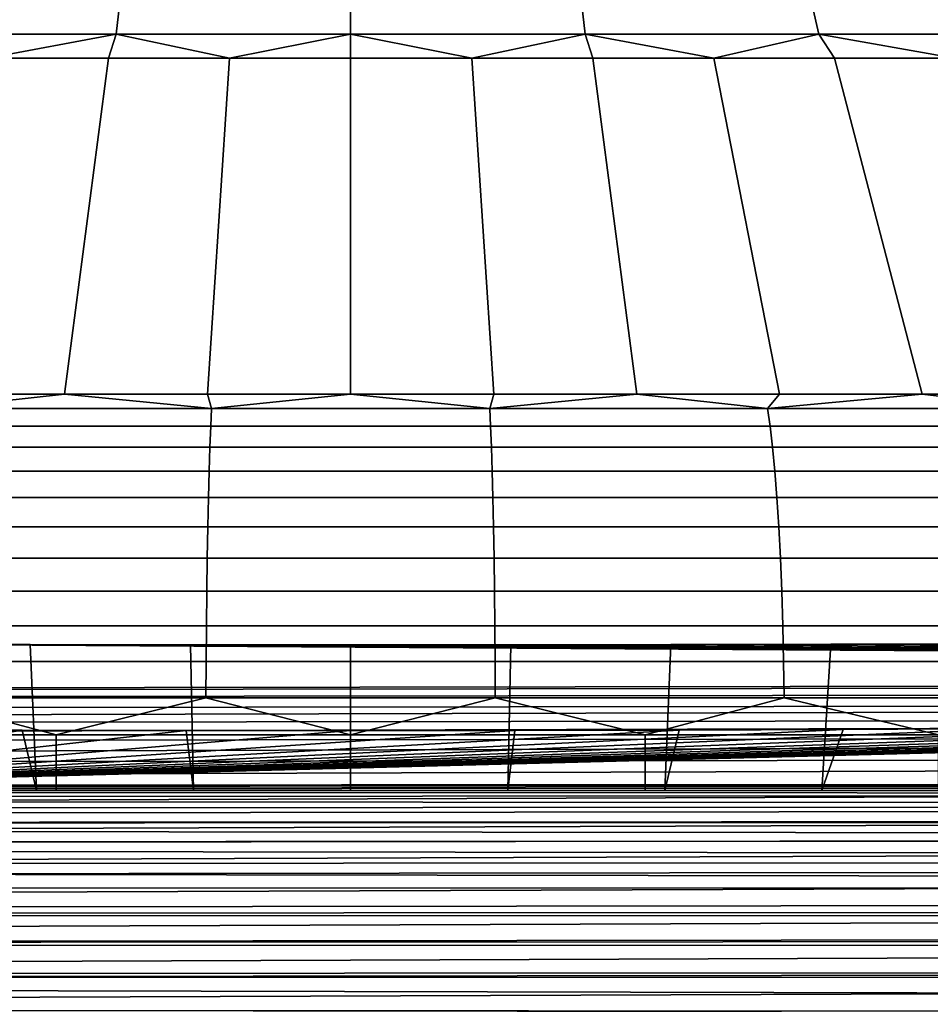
# Model space of a CAD drawing. Header units: metres. Extents: x -109 to 109, y -100 to 58.
# Tile 446 of 642: x 75.59 to 78.1, y -1.09 to 1.63. Entities that reach past the tile are written whole.
import ezdxf

# ---------------------------------------------------------------- set-up
doc = ezdxf.new("R2010")
doc.units = ezdxf.units.M
doc.layers.add('solid_21_062_100_XXX', color=7, linetype='CONTINUOUS')

msp = doc.modelspace()

# ---------------------------------------------------------------- linework, layer by layer
at = {"layer": 'solid_21_062_100_XXX'}
for points in [[(75.861618, 1.667405, 10.960588), (75.225395, 1.667405, 10.904926), (75.207405, 1.586915, 11.058877), (75.852608, 1.586915, 11.115325)], [(75.225395, 1.667405, -10.904926), (75.861618, 1.667405, -10.960588), (75.852608, 1.586915, -11.115325), (75.207405, 1.586915, -11.058877)], [(76.5, 1.667405, 10.979163), (75.861618, 1.667405, 10.960588), (75.852608, 1.586915, 11.115325), (76.5, 1.586915, 11.134162)], [(75.861618, 1.667405, -10.960588), (76.5, 1.667405, -10.979163), (76.5, 1.586915, -11.134162), (75.852608, 1.586915, -11.115325)], [(77.138382, 1.667405, 10.960588), (76.5, 1.667405, 10.979163), (76.5, 1.586915, 11.134162), (77.147392, 1.586915, 11.115325)], [(76.5, 1.667405, -10.979163), (77.138382, 1.667405, -10.960588), (77.147392, 1.586915, -11.115325), (76.5, 1.586915, -11.134162)], [(77.774605, 1.667405, 10.904926), (77.138382, 1.667405, 10.960588), (77.147392, 1.586915, 11.115325), (77.792595, 1.586915, 11.058877)], [(77.138382, 1.667405, -10.960588), (77.774605, 1.667405, -10.904926), (77.792595, 1.586915, -11.058877), (77.147392, 1.586915, -11.115325)], [(78.406509, 1.667405, 10.812365), (77.774605, 1.667405, 10.904926), (77.792595, 1.586915, 11.058877), (78.433426, 1.586915, 10.965009)], [(77.774605, 1.667405, -10.904926), (78.406509, 1.667405, -10.812365), (78.433426, 1.586915, -10.965009), (77.792595, 1.586915, -11.058877)], [(75.852608, 1.586915, 11.115325), (75.207405, 1.586915, 11.058877), (75.497185, 1.52103, 11.248849), (75.830971, 1.52103, 11.273625)], [(75.207405, 1.586915, -11.058877), (75.852608, 1.586915, -11.115325), (75.497185, 1.52103, -11.248849)], [(75.852608, 1.586915, -11.115325), (75.830971, 1.52103, -11.273625), (75.497185, 1.52103, -11.248849)], [(75.852608, 1.586915, 11.115325), (75.830971, 1.52103, 11.273625), (76.165337, 1.52103, 11.2885)], [(75.852608, 1.586915, -11.115325), (76.165337, 1.52103, -11.2885), (75.830971, 1.52103, -11.273625)], [(76.5, 1.586915, 11.134162), (75.852608, 1.586915, 11.115325), (76.165337, 1.52103, 11.2885), (76.5, 1.52103, 11.29346)], [(75.852608, 1.586915, -11.115325), (76.5, 1.586915, -11.134162), (76.165337, 1.52103, -11.2885)], [(76.5, 1.586915, -11.134162), (76.5, 1.52103, -11.29346), (76.165337, 1.52103, -11.2885)], [(76.5, 1.586915, 11.134162), (76.5, 1.52103, 11.29346), (76.834663, 1.52103, 11.2885)], [(77.147392, 1.586915, 11.115325), (76.5, 1.586915, 11.134162), (76.834663, 1.52103, 11.2885)], [(76.5, 1.586915, -11.134162), (77.147392, 1.586915, -11.115325), (76.834663, 1.52103, -11.2885), (76.5, 1.52103, -11.29346)], [(77.147392, 1.586915, 11.115325), (76.834663, 1.52103, 11.2885), (77.169029, 1.52103, 11.273625)], [(77.147392, 1.586915, -11.115325), (77.169029, 1.52103, -11.273625), (76.834663, 1.52103, -11.2885)], [(77.147392, 1.586915, 11.115325), (77.169029, 1.52103, 11.273625), (77.502815, 1.52103, 11.248849)], [(77.792595, 1.586915, 11.058877), (77.147392, 1.586915, 11.115325), (77.502815, 1.52103, 11.248849)], [(77.147392, 1.586915, -11.115325), (77.792595, 1.586915, -11.058877), (77.502815, 1.52103, -11.248849), (77.169029, 1.52103, -11.273625)], [(77.792595, 1.586915, 11.058877), (77.502815, 1.52103, 11.248849), (77.835716, 1.52103, 11.214192)], [(77.792595, 1.586915, -11.058877), (77.835716, 1.52103, -11.214192), (77.502815, 1.52103, -11.248849)], [(77.792595, 1.586915, 11.058877), (77.835716, 1.52103, 11.214192), (78.167442, 1.52103, 11.169685)], [(78.433426, 1.586915, 10.965009), (77.792595, 1.586915, 11.058877), (78.167442, 1.52103, 11.169685)], [(77.792595, 1.586915, -11.058877), (78.433426, 1.586915, -10.965009), (78.167442, 1.52103, -11.169685), (77.835716, 1.52103, -11.214192)], [(75.709755, 0.59343, -13.819444), (75.315445, 0.59343, -13.791242), (75.497185, 1.52103, -11.248849), (75.830971, 1.52103, -11.273625)], [(75.709801, 0.59343, 13.819447), (75.830971, 1.52103, 11.273625), (75.497185, 1.52103, 11.248849), (75.315491, 0.59343, 13.791245)], [(76.104706, 0.59343, -13.836374), (75.709755, 0.59343, -13.819444), (75.830971, 1.52103, -11.273625), (76.165337, 1.52103, -11.2885)], [(76.104752, 0.59343, 13.836376), (76.165337, 1.52103, 11.2885), (75.830971, 1.52103, 11.273625), (75.709801, 0.59343, 13.819447)], [(76.499977, 0.59343, -13.84202), (76.104706, 0.59343, -13.836374), (76.165337, 1.52103, -11.2885), (76.5, 1.52103, -11.29346)], [(76.104752, 0.59343, 13.836376), (76.500023, 0.59343, 13.84202), (76.5, 1.52103, 11.29346), (76.165337, 1.52103, 11.2885)], [(76.895248, 0.59343, -13.836376), (76.499977, 0.59343, -13.84202), (76.5, 1.52103, -11.29346), (76.834663, 1.52103, -11.2885)], [(76.500023, 0.59343, 13.84202), (76.895294, 0.59343, 13.836374), (76.834663, 1.52103, 11.2885), (76.5, 1.52103, 11.29346)], [(76.895294, 0.59343, 13.836374), (77.290245, 0.59343, 13.819444), (77.169029, 1.52103, 11.273625), (76.834663, 1.52103, 11.2885)], [(76.895248, 0.59343, -13.836376), (76.834663, 1.52103, -11.2885), (77.169029, 1.52103, -11.273625), (77.290199, 0.59343, -13.819447)], [(77.290245, 0.59343, 13.819444), (77.684555, 0.59343, 13.791242), (77.502815, 1.52103, 11.248849), (77.169029, 1.52103, 11.273625)], [(77.290199, 0.59343, -13.819447), (77.169029, 1.52103, -11.273625), (77.502815, 1.52103, -11.248849), (77.684509, 0.59343, -13.791245)], [(77.684555, 0.59343, 13.791242), (78.077896, 0.59343, 13.751792), (77.835716, 1.52103, 11.214192), (77.502815, 1.52103, 11.248849)], [(77.684509, 0.59343, -13.791245), (77.502815, 1.52103, -11.248849), (77.835716, 1.52103, -11.214192), (78.07785, 0.59343, -13.751797)], [(78.077896, 0.59343, 13.751792), (78.469948, 0.59343, 13.701125), (78.167442, 1.52103, 11.169685), (77.835716, 1.52103, 11.214192)], [(78.07785, 0.59343, -13.751797), (77.835716, 1.52103, -11.214192), (78.167442, 1.52103, -11.169685), (78.469902, 0.59343, -13.701131)], [(75.349274, 0.554246, -13.887243), (75.315445, 0.59343, -13.791242), (75.709755, 0.59343, -13.819444)], [(75.349274, 0.554246, 13.887243), (75.709801, 0.59343, 13.819447), (75.315491, 0.59343, 13.791245)], [(76.116035, 0.554246, 13.929547), (75.709801, 0.59343, 13.819447), (75.349274, 0.554246, 13.887243)], [(76.116035, 0.554246, -13.929547), (75.349274, 0.554246, -13.887243), (75.709755, 0.59343, -13.819444), (76.104706, 0.59343, -13.836374)], [(76.116035, 0.554246, 13.929547), (76.104752, 0.59343, 13.836376), (75.709801, 0.59343, 13.819447)], [(76.116035, 0.554246, -13.929547), (76.104706, 0.59343, -13.836374), (76.499977, 0.59343, -13.84202)], [(76.116035, 0.554246, 13.929547), (76.500023, 0.59343, 13.84202), (76.104752, 0.59343, 13.836376)], [(76.883965, 0.554246, 13.929547), (76.500023, 0.59343, 13.84202), (76.116035, 0.554246, 13.929547)], [(76.116035, 0.554246, -13.929547), (76.499977, 0.59343, -13.84202), (76.883965, 0.554246, -13.929547)], [(76.883965, 0.554246, -13.929547), (76.499977, 0.59343, -13.84202), (76.895248, 0.59343, -13.836376)], [(76.883965, 0.554246, 13.929547), (76.895294, 0.59343, 13.836374), (76.500023, 0.59343, 13.84202)], [(76.883965, 0.554246, 13.929547), (77.650726, 0.554246, 13.887243), (77.290245, 0.59343, 13.819444), (76.895294, 0.59343, 13.836374)], [(76.883965, 0.554246, -13.929547), (76.895248, 0.59343, -13.836376), (77.290199, 0.59343, -13.819447)], [(76.883965, 0.554246, -13.929547), (77.290199, 0.59343, -13.819447), (77.650726, 0.554246, -13.887243)], [(77.650726, 0.554246, -13.887243), (77.290199, 0.59343, -13.819447), (77.684509, 0.59343, -13.791245)], [(77.650726, 0.554246, 13.887243), (77.684555, 0.59343, 13.791242), (77.290245, 0.59343, 13.819444)], [(77.650726, 0.554246, 13.887243), (78.414001, 0.554246, 13.802765), (78.077896, 0.59343, 13.751792), (77.684555, 0.59343, 13.791242)], [(77.650726, 0.554246, -13.887243), (77.684509, 0.59343, -13.791245), (78.07785, 0.59343, -13.751797)], [(77.650726, 0.554246, -13.887243), (78.07785, 0.59343, -13.751797), (78.414001, 0.554246, -13.802765)], [(78.414001, 0.554246, -13.802765), (78.07785, 0.59343, -13.751797), (78.469902, 0.59343, -13.701131)], [(78.414001, 0.554246, 13.802765), (78.469948, 0.59343, 13.701125), (78.077896, 0.59343, 13.751792)], [(76.116035, 0.554246, 13.929547), (75.349274, 0.554246, 13.887243), (75.341888, 0.505334, 13.976296), (76.113571, 0.505334, 14.018871)], [(75.349274, 0.554246, -13.887243), (76.116035, 0.554246, -13.929547), (76.113571, 0.505334, -14.018871), (75.341888, 0.505334, -13.976296)], [(76.883965, 0.554246, 13.929547), (76.116035, 0.554246, 13.929547), (76.113571, 0.505334, 14.018871), (76.886429, 0.505334, 14.018871)], [(76.116035, 0.554246, -13.929547), (76.883965, 0.554246, -13.929547), (76.886429, 0.505334, -14.018871), (76.113571, 0.505334, -14.018871)], [(77.650726, 0.554246, 13.887243), (76.883965, 0.554246, 13.929547), (76.886429, 0.505334, 14.018871), (77.658112, 0.505334, 13.976296)], [(76.883965, 0.554246, -13.929547), (77.650726, 0.554246, -13.887243), (77.658112, 0.505334, -13.976296), (76.886429, 0.505334, -14.018871)], [(78.414001, 0.554246, 13.802765), (77.650726, 0.554246, 13.887243), (77.658112, 0.505334, 13.976296), (78.42627, 0.505334, 13.891276)], [(77.650726, 0.554246, -13.887243), (78.414001, 0.554246, -13.802765), (78.42627, 0.505334, -13.891276), (77.658112, 0.505334, -13.976296)], [(76.113571, 0.505334, 14.018871), (75.341888, 0.505334, 13.976296), (75.334961, 0.447586, 14.059929), (76.111259, 0.447586, 14.102758)], [(75.341888, 0.505334, -13.976296), (76.113571, 0.505334, -14.018871), (76.111259, 0.447586, -14.102758), (75.334961, 0.447586, -14.059929)], [(76.886429, 0.505334, 14.018871), (76.113571, 0.505334, 14.018871), (76.111259, 0.447586, 14.102758), (76.888741, 0.447586, 14.102758)], [(76.113571, 0.505334, -14.018871), (76.886429, 0.505334, -14.018871), (76.888741, 0.447586, -14.102758), (76.111259, 0.447586, -14.102758)], [(77.658112, 0.505334, 13.976296), (76.886429, 0.505334, 14.018871), (76.888741, 0.447586, 14.102758), (77.665039, 0.447586, 14.059929)], [(76.886429, 0.505334, -14.018871), (77.658112, 0.505334, -13.976296), (77.665039, 0.447586, -14.059929), (76.888741, 0.447586, -14.102758)], [(78.42627, 0.505334, 13.891276), (77.658112, 0.505334, 13.976296), (77.665039, 0.447586, 14.059929), (78.437798, 0.447586, 13.9744)], [(77.658112, 0.505334, -13.976296), (78.42627, 0.505334, -13.891276), (78.437798, 0.447586, -13.9744), (77.665039, 0.447586, -14.059929)], [(76.111259, 0.447586, 14.102758), (75.334961, 0.447586, 14.059929), (75.328552, 0.3816, 14.137272), (76.109123, 0.3816, 14.180337)], [(75.334961, 0.447586, -14.059929), (76.111259, 0.447586, -14.102758), (76.109123, 0.3816, -14.180337), (75.328552, 0.3816, -14.137272)], [(76.888741, 0.447586, 14.102758), (76.111259, 0.447586, 14.102758), (76.109123, 0.3816, 14.180337), (76.890877, 0.3816, 14.180337)], [(76.111259, 0.447586, -14.102758), (76.888741, 0.447586, -14.102758), (76.890877, 0.3816, -14.180337), (76.109123, 0.3816, -14.180337)], [(77.665039, 0.447586, 14.059929), (76.888741, 0.447586, 14.102758), (76.890877, 0.3816, 14.180337), (77.671448, 0.3816, 14.137272)], [(76.888741, 0.447586, -14.102758), (77.665039, 0.447586, -14.059929), (77.671448, 0.3816, -14.137272), (76.890877, 0.3816, -14.180337)], [(78.437798, 0.447586, 13.9744), (77.665039, 0.447586, 14.059929), (77.671448, 0.3816, 14.137272), (78.448456, 0.3816, 14.051272)], [(77.665039, 0.447586, -14.059929), (78.437798, 0.447586, -13.9744), (78.448456, 0.3816, -14.051272), (77.671448, 0.3816, -14.137272)], [(76.109123, 0.3816, 14.180337), (75.328552, 0.3816, 14.137272), (75.322731, 0.30806, 14.207523), (76.107178, 0.30806, 14.250802)], [(75.328552, 0.3816, -14.137272), (76.109123, 0.3816, -14.180337), (76.107178, 0.30806, -14.250802), (75.322731, 0.30806, -14.207523)], [(76.890877, 0.3816, 14.180337), (76.109123, 0.3816, 14.180337), (76.107178, 0.30806, 14.250802), (76.892822, 0.30806, 14.250802)], [(76.109123, 0.3816, -14.180337), (76.890877, 0.3816, -14.180337), (76.892822, 0.30806, -14.250802), (76.107178, 0.30806, -14.250802)], [(77.671448, 0.3816, 14.137272), (76.890877, 0.3816, 14.180337), (76.892822, 0.30806, 14.250802), (77.677269, 0.30806, 14.207523)], [(76.890877, 0.3816, -14.180337), (77.671448, 0.3816, -14.137272), (77.677269, 0.30806, -14.207523), (76.892822, 0.30806, -14.250802)], [(78.448456, 0.3816, 14.051272), (77.671448, 0.3816, 14.137272), (77.677269, 0.30806, 14.207523), (78.458145, 0.30806, 14.121096)], [(77.671448, 0.3816, -14.137272), (78.448456, 0.3816, -14.051272), (78.458145, 0.30806, -14.121096), (77.677269, 0.30806, -14.207523)], [(76.107178, 0.30806, 14.250802), (75.322731, 0.30806, 14.207523), (75.317558, 0.22773, 14.269954), (76.105453, 0.22773, 14.313423)], [(75.322731, 0.30806, -14.207523), (76.107178, 0.30806, -14.250802), (76.105453, 0.22773, -14.313423), (75.317558, 0.22773, -14.269954)], [(76.892822, 0.30806, 14.250802), (76.107178, 0.30806, 14.250802), (76.105453, 0.22773, 14.313423), (76.894547, 0.22773, 14.313423)], [(76.107178, 0.30806, -14.250802), (76.892822, 0.30806, -14.250802), (76.894547, 0.22773, -14.313423), (76.105453, 0.22773, -14.313423)], [(77.677269, 0.30806, 14.207523), (76.892822, 0.30806, 14.250802), (76.894547, 0.22773, 14.313423), (77.682442, 0.22773, 14.269954)], [(76.892822, 0.30806, -14.250802), (77.677269, 0.30806, -14.207523), (77.682442, 0.22773, -14.269954), (76.894547, 0.22773, -14.313423)], [(78.458145, 0.30806, 14.121096), (77.677269, 0.30806, 14.207523), (77.682442, 0.22773, 14.269954), (78.466743, 0.22773, 14.183147)], [(77.677269, 0.30806, -14.207523), (78.458145, 0.30806, -14.121096), (78.466743, 0.22773, -14.183147), (77.682442, 0.22773, -14.269954)], [(76.105453, 0.22773, 14.313423), (75.317558, 0.22773, 14.269954), (75.313087, 0.141444, 14.323916), (76.103958, 0.141444, 14.36755)], [(75.317558, 0.22773, -14.269954), (76.105453, 0.22773, -14.313423), (76.103958, 0.141444, -14.36755), (75.313087, 0.141444, -14.323916)], [(76.894547, 0.22773, 14.313423), (76.105453, 0.22773, 14.313423), (76.103958, 0.141444, 14.36755), (76.896042, 0.141444, 14.36755)], [(76.105453, 0.22773, -14.313423), (76.894547, 0.22773, -14.313423), (76.896042, 0.141444, -14.36755), (76.103958, 0.141444, -14.36755)], [(77.682442, 0.22773, 14.269954), (76.894547, 0.22773, 14.313423), (76.896042, 0.141444, 14.36755), (77.686913, 0.141444, 14.323916)], [(76.894547, 0.22773, -14.313423), (77.682442, 0.22773, -14.269954), (77.686913, 0.141444, -14.323916), (76.896042, 0.141444, -14.36755)], [(78.466743, 0.22773, 14.183147), (77.682442, 0.22773, 14.269954), (77.686913, 0.141444, 14.323916), (78.474182, 0.141444, 14.236781)], [(77.682442, 0.22773, -14.269954), (78.466743, 0.22773, -14.183147), (78.474182, 0.141444, -14.236781), (77.686913, 0.141444, -14.323916)], [(76.103958, 0.141444, 14.36755), (75.313087, 0.141444, 14.323916), (75.309364, 0.050097, 14.36885), (76.102722, 0.050097, 14.412621)], [(75.313087, 0.141444, -14.323916), (76.103958, 0.141444, -14.36755), (76.102722, 0.050097, -14.412621), (75.309364, 0.050097, -14.36885)], [(76.896042, 0.141444, 14.36755), (76.103958, 0.141444, 14.36755), (76.102722, 0.050097, 14.412621), (76.897278, 0.050097, 14.412621)], [(76.103958, 0.141444, -14.36755), (76.896042, 0.141444, -14.36755), (76.897278, 0.050097, -14.412621), (76.102722, 0.050097, -14.412621)], [(77.686913, 0.141444, 14.323916), (76.896042, 0.141444, 14.36755), (76.897278, 0.050097, 14.412621), (77.690636, 0.050097, 14.36885)], [(76.896042, 0.141444, -14.36755), (77.686913, 0.141444, -14.323916), (77.690636, 0.050097, -14.36885), (76.897278, 0.050097, -14.412621)], [(78.474182, 0.141444, 14.236781), (77.686913, 0.141444, 14.323916), (77.690636, 0.050097, 14.36885), (78.480377, 0.050097, 14.281442)], [(77.686913, 0.141444, -14.323916), (78.474182, 0.141444, -14.236781), (78.480377, 0.050097, -14.281442), (77.690636, 0.050097, -14.36885)], [(76.102722, 0.050097, 14.412621), (75.309364, 0.050097, 14.36885), (75.306427, -0.045363, 14.404289), (76.101738, -0.045363, 14.448168)], [(75.309364, 0.050097, -14.36885), (76.102722, 0.050097, -14.412621), (76.101738, -0.045363, -14.448168), (75.306427, -0.045363, -14.404289)], [(76.897278, 0.050097, 14.412621), (76.102722, 0.050097, 14.412621), (76.101738, -0.045363, 14.448168), (76.898262, -0.045363, 14.448168)], [(76.102722, 0.050097, -14.412621), (76.897278, 0.050097, -14.412621), (76.898262, -0.045363, -14.448168), (76.101738, -0.045363, -14.448168)], [(77.690636, 0.050097, 14.36885), (76.897278, 0.050097, 14.412621), (76.898262, -0.045363, 14.448168), (77.693573, -0.045363, 14.404289)], [(76.897278, 0.050097, -14.412621), (77.690636, 0.050097, -14.36885), (77.693573, -0.045363, -14.404289), (76.898262, -0.045363, -14.448168)], [(78.480377, 0.050097, 14.281442), (77.690636, 0.050097, 14.36885), (77.693573, -0.045363, 14.404289), (78.48526, -0.045363, 14.316666)], [(77.690636, 0.050097, -14.36885), (78.480377, 0.050097, -14.281442), (78.48526, -0.045363, -14.316666), (77.693573, -0.045363, -14.404289)], [(76.101738, -0.045363, 14.448168), (75.306427, -0.045363, 14.404289), (75.304306, -0.143946, 14.429866), (76.101028, -0.143946, 14.473823)], [(75.306427, -0.045363, -14.404289), (76.101738, -0.045363, -14.448168), (76.101028, -0.143946, -14.473823), (75.304306, -0.143946, -14.429866)], [(76.898262, -0.045363, 14.448168), (76.101738, -0.045363, 14.448168), (76.101028, -0.143946, 14.473823), (76.898972, -0.143946, 14.473823)], [(76.101738, -0.045363, -14.448168), (76.898262, -0.045363, -14.448168), (76.898972, -0.143946, -14.473823), (76.101028, -0.143946, -14.473823)], [(77.693573, -0.045363, 14.404289), (76.898262, -0.045363, 14.448168), (76.898972, -0.143946, 14.473823), (77.695694, -0.143946, 14.429866)], [(76.898262, -0.045363, -14.448168), (77.693573, -0.045363, -14.404289), (77.695694, -0.143946, -14.429866), (76.898972, -0.143946, -14.473823)], [(78.48526, -0.045363, 14.316666), (77.693573, -0.045363, 14.404289), (77.695694, -0.143946, 14.429866), (78.488785, -0.143946, 14.342086)], [(77.693573, -0.045363, -14.404289), (78.48526, -0.045363, -14.316666), (78.488785, -0.143946, -14.342086), (77.695694, -0.143946, -14.429866)], [(58.689041, -0.242446, 20.002346), (90.792969, -0.193151, 18.78298), (75.173615, -0.096544, 16.098902), (74.739296, -0.213329, 19.343586)], [(75.615578, -0.097598, 16.12817), (75.173615, -0.096544, 16.098902), (90.792969, -0.193151, 18.78298)], [(75.19931, -0.5, 15.696197), (75.173615, -0.096544, 16.098902), (75.615578, -0.097598, 16.12817), (75.632408, -0.5, 15.726086)], [(76.05764, -0.098229, 16.14572), (75.615578, -0.097598, 16.12817), (90.792969, -0.193151, 18.78298)], [(75.632408, -0.5, 15.726086), (75.615578, -0.097598, 16.12817), (76.05764, -0.098229, 16.14572), (76.065918, -0.5, 15.744016)], [(76.5, -0.098439, 16.15156), (76.05764, -0.098229, 16.14572), (90.792969, -0.193151, 18.78298)], [(76.5, -0.5, 15.75), (76.065918, -0.5, 15.744016), (76.05764, -0.098229, 16.14572), (76.5, -0.098439, 16.15156)], [(76.94236, -0.098229, 16.14572), (76.5, -0.098439, 16.15156), (90.792969, -0.193151, 18.78298)], [(76.934082, -0.5, 15.744016), (76.5, -0.5, 15.75), (76.5, -0.098439, 16.15156), (76.94236, -0.098229, 16.14572)], [(77.367592, -0.5, 15.726086), (76.934082, -0.5, 15.744016), (76.94236, -0.098229, 16.14572), (77.384422, -0.097598, 16.12817)], [(77.384422, -0.097598, 16.12817), (76.94236, -0.098229, 16.14572), (90.792969, -0.193151, 18.78298)], [(77.80069, -0.5, 15.696197), (77.367592, -0.5, 15.726086), (77.384422, -0.097598, 16.12817), (77.826385, -0.096544, 16.098902)], [(77.826385, -0.096544, 16.098902), (77.384422, -0.097598, 16.12817), (90.792969, -0.193151, 18.78298)], [(78.232651, -0.5, 15.654407), (77.80069, -0.5, 15.696197), (77.826385, -0.096544, 16.098902), (78.267403, -0.09507, 16.057959)], [(78.267403, -0.09507, 16.057959), (77.826385, -0.096544, 16.098902), (90.792969, -0.193151, 18.78298)], [(76.101028, -0.143946, 14.473823), (75.304306, -0.143946, 14.429866), (75.303024, -0.244628, 14.445314), (76.100601, -0.244628, 14.489318)], [(75.304306, -0.143946, -14.429866), (76.101028, -0.143946, -14.473823), (76.100601, -0.244628, -14.489318), (75.303024, -0.244628, -14.445314)], [(76.898972, -0.143946, 14.473823), (76.101028, -0.143946, 14.473823), (76.100601, -0.244628, 14.489318), (76.899399, -0.244628, 14.489318)], [(76.101028, -0.143946, -14.473823), (76.898972, -0.143946, -14.473823), (76.899399, -0.244628, -14.489318), (76.100601, -0.244628, -14.489318)], [(77.695694, -0.143946, 14.429866), (76.898972, -0.143946, 14.473823), (76.899399, -0.244628, 14.489318), (77.696976, -0.244628, 14.445314)], [(76.898972, -0.143946, -14.473823), (77.695694, -0.143946, -14.429866), (77.696976, -0.244628, -14.445314), (76.899399, -0.244628, -14.489318)], [(78.488785, -0.143946, 14.342086), (77.695694, -0.143946, 14.429866), (77.696976, -0.244628, 14.445314), (78.490913, -0.244628, 14.357441)], [(77.695694, -0.143946, -14.429866), (78.488785, -0.143946, -14.342086), (78.490913, -0.244628, -14.357441), (77.696976, -0.244628, -14.445314)], [(90.796425, -0.20214, 18.88147), (90.792969, -0.193151, 18.78298), (58.689041, -0.242446, 20.002346)], [(90.799805, -0.221719, 18.977707), (90.796425, -0.20214, 18.88147), (58.689041, -0.242446, 20.002346), (58.69244, -0.262078, 20.098932)], [(90.803123, -0.251805, 19.071566), (90.799805, -0.221719, 18.977707), (58.69244, -0.262078, 20.098932), (58.695755, -0.292165, 20.192791)], [(90.803123, -0.251805, 19.071566), (58.695755, -0.292165, 20.192791), (58.698948, -0.332348, 20.282795), (90.803246, -0.253139, 19.075031)], [(90.80632, -0.291987, 19.161572), (90.803246, -0.253139, 19.075031), (58.698948, -0.332348, 20.282795)], [(90.70475, -0.476963, -18.690395), (74.695206, -0.485192, -18.8507), (83.539154, -0.254819, -14.363013), (83.948883, -0.244719, -14.166259)], [(74.695206, -0.485192, -18.8507), (83.12442, -0.26434, -14.548481), (83.539154, -0.254819, -14.363013)], [(74.695206, -0.485192, -18.8507), (82.705154, -0.273273, -14.722499), (83.12442, -0.26434, -14.548481)], [(75.303024, -0.244628, -14.445314), (75.686966, -0.346263, -14.477188), (74.876503, -0.346263, -14.408826)], [(75.303024, -0.244628, 14.445314), (74.876526, -0.346263, 14.408828), (75.686989, -0.346263, 14.477189)], [(76.100601, -0.244628, 14.489318), (75.303024, -0.244628, 14.445314), (75.686989, -0.346263, 14.477189)], [(75.303024, -0.244628, -14.445314), (76.100601, -0.244628, -14.489318), (75.686966, -0.346263, -14.477188)], [(76.100601, -0.244628, -14.489318), (76.499992, -0.346263, -14.5), (75.686966, -0.346263, -14.477188)], [(76.100601, -0.244628, 14.489318), (75.686989, -0.346263, 14.477189), (76.500008, -0.346263, 14.5)], [(76.899399, -0.244628, 14.489318), (76.100601, -0.244628, 14.489318), (76.500008, -0.346263, 14.5)], [(76.100601, -0.244628, -14.489318), (76.899399, -0.244628, -14.489318), (76.499992, -0.346263, -14.5)], [(76.899399, -0.244628, -14.489318), (77.313011, -0.346263, -14.477189), (76.499992, -0.346263, -14.5)], [(76.899399, -0.244628, 14.489318), (76.500008, -0.346263, 14.5), (77.313034, -0.346263, 14.477188)], [(77.696976, -0.244628, 14.445314), (76.899399, -0.244628, 14.489318), (77.313034, -0.346263, 14.477188)], [(76.899399, -0.244628, -14.489318), (77.696976, -0.244628, -14.445314), (77.313011, -0.346263, -14.477189)], [(77.696976, -0.244628, -14.445314), (78.123474, -0.346263, -14.408828), (77.313011, -0.346263, -14.477189)], [(77.696976, -0.244628, 14.445314), (77.313034, -0.346263, 14.477188), (78.123497, -0.346263, 14.408826)], [(78.490913, -0.244628, 14.357441), (77.696976, -0.244628, 14.445314), (78.123497, -0.346263, 14.408826)], [(77.696976, -0.244628, -14.445314), (78.490913, -0.244628, -14.357441), (78.123474, -0.346263, -14.408828)], [(90.80632, -0.291987, 19.161572), (58.698948, -0.332348, 20.282795), (58.701981, -0.382143, 20.367865), (90.806488, -0.294468, 19.166361)], [(90.809349, -0.341782, 19.246643), (90.806488, -0.294468, 19.166361), (58.701981, -0.382143, 20.367865)], [(74.695206, -0.485192, -18.8507), (82.281441, -0.281617, -14.885036), (82.705154, -0.273273, -14.722499)], [(74.695206, -0.485192, -18.8507), (81.85321, -0.289372, -15.036107), (82.281441, -0.281617, -14.885036)], [(74.695206, -0.485192, -18.8507), (81.4207, -0.296535, -15.175632), (81.85321, -0.289372, -15.036107)], [(74.695206, -0.485192, -18.8507), (80.984596, -0.30309, -15.303337), (81.4207, -0.296535, -15.175632)], [(74.695206, -0.485192, -18.8507), (80.545258, -0.309036, -15.419152), (80.984596, -0.30309, -15.303337)], [(74.695206, -0.485192, -18.8507), (80.103279, -0.314362, -15.522916), (80.545258, -0.309036, -15.419152)], [(74.695206, -0.485192, -18.8507), (79.658882, -0.319069, -15.614611), (80.103279, -0.314362, -15.522916)], [(74.695206, -0.485192, -18.8507), (79.21225, -0.323155, -15.69421), (79.658882, -0.319069, -15.614611)], [(74.695206, -0.485192, -18.8507), (78.763443, -0.326619, -15.761685), (79.21225, -0.323155, -15.69421)], [(90.705742, -0.487412, -18.78849), (58.685669, -0.493421, -19.011005), (74.687515, -0.32946, -15.817029), (74.695206, -0.485192, -18.8507)], [(90.809349, -0.341782, 19.246643), (58.701981, -0.382143, 20.367865), (58.704819, -0.440953, 20.44698), (90.809563, -0.345709, 19.252529)], [(90.812187, -0.400592, 19.325758), (90.809563, -0.345709, 19.252529), (58.704819, -0.440953, 20.44698)], [(74.695206, -0.485192, -18.8507), (78.312485, -0.32946, -15.817029), (78.763443, -0.326619, -15.761685)], [(74.695206, -0.485192, -18.8507), (77.860298, -0.331671, -15.860095), (78.312485, -0.32946, -15.817029)], [(74.695206, -0.485192, -18.8507), (77.407051, -0.333251, -15.89088), (77.860298, -0.331671, -15.860095)], [(74.695206, -0.485192, -18.8507), (75.139702, -0.331671, -15.860095), (75.592949, -0.333251, -15.89088)], [(74.695206, -0.485192, -18.8507), (76.953674, -0.334199, -15.909341), (77.407051, -0.333251, -15.89088)], [(74.695206, -0.485192, -18.8507), (75.592949, -0.333251, -15.89088), (76.046326, -0.334199, -15.909341)], [(74.695206, -0.485192, -18.8507), (76.5, -0.334514, -15.915485), (76.953674, -0.334199, -15.909341)], [(74.695206, -0.485192, -18.8507), (76.046326, -0.334199, -15.909341), (76.5, -0.334514, -15.915485)], [(75.686989, -0.346263, 14.477189), (74.876526, -0.346263, 14.408828), (74.876488, -0.5, 14.408824), (75.686958, -0.5, 14.477186)], [(74.876503, -0.346263, -14.408826), (75.686966, -0.346263, -14.477188), (75.686958, -0.5, -14.477186), (74.876488, -0.5, -14.408824)], [(75.632408, -0.5, -15.726086), (75.592949, -0.333251, -15.89088), (75.139702, -0.331671, -15.860095), (75.19931, -0.5, -15.696197)], [(76.065918, -0.5, -15.744016), (76.046326, -0.334199, -15.909341), (75.592949, -0.333251, -15.89088), (75.632408, -0.5, -15.726086)], [(76.500008, -0.346263, 14.5), (75.686989, -0.346263, 14.477189), (75.686958, -0.5, 14.477186), (76.5, -0.5, 14.499998)], [(75.686966, -0.346263, -14.477188), (76.499992, -0.346263, -14.5), (76.5, -0.5, -14.499998), (75.686958, -0.5, -14.477186)], [(76.065918, -0.5, -15.744016), (76.5, -0.5, -15.75), (76.5, -0.334514, -15.915485), (76.046326, -0.334199, -15.909341)], [(76.499992, -0.346263, -14.5), (77.313011, -0.346263, -14.477189), (77.313042, -0.5, -14.477186), (76.5, -0.5, -14.499998)], [(76.5, -0.5, -15.75), (76.934082, -0.5, -15.744016), (76.953674, -0.334199, -15.909341), (76.5, -0.334514, -15.915485)], [(77.313034, -0.346263, 14.477188), (76.500008, -0.346263, 14.5), (76.5, -0.5, 14.499998), (77.313042, -0.5, 14.477186)], [(76.934082, -0.5, -15.744016), (77.367592, -0.5, -15.726086), (77.407051, -0.333251, -15.89088), (76.953674, -0.334199, -15.909341)], [(77.313011, -0.346263, -14.477189), (78.123474, -0.346263, -14.408828), (78.123512, -0.5, -14.408824), (77.313042, -0.5, -14.477186)], [(78.123497, -0.346263, 14.408826), (77.313034, -0.346263, 14.477188), (77.313042, -0.5, 14.477186), (78.123512, -0.5, 14.408824)], [(77.367592, -0.5, -15.726086), (77.80069, -0.5, -15.696197), (77.860298, -0.331671, -15.860095), (77.407051, -0.333251, -15.89088)], [(77.80069, -0.5, -15.696197), (78.232651, -0.5, -15.654407), (78.312485, -0.32946, -15.817029), (77.860298, -0.331671, -15.860095)], [(90.812187, -0.400592, 19.325758), (58.704819, -0.440953, 20.44698), (58.707424, -0.508072, 20.519188), (90.812431, -0.406226, 19.332462)], [(90.814796, -0.46771, 19.397968), (90.812431, -0.406226, 19.332462), (58.707424, -0.508072, 20.519188)], [(90.705742, -0.487412, -18.78849), (58.686581, -0.503708, -19.108093), (58.685669, -0.493421, -19.011005)], [(90.705742, -0.487412, -18.78849), (90.706696, -0.507989, -18.88287), (58.686581, -0.503708, -19.108093)], [(90.814796, -0.46771, 19.397968), (58.707424, -0.508072, 20.519188), (58.709766, -0.582693, 20.583622), (90.815056, -0.475268, 19.405169)], [(90.817139, -0.542332, 19.462404), (90.815056, -0.475268, 19.405169), (58.709766, -0.582693, 20.583622)], [(90.705742, -0.487412, -18.78849), (74.695206, -0.485192, -18.8507), (90.70475, -0.476963, -18.690395)], [(90.706734, -0.508897, -18.886145), (58.687546, -0.524451, -19.203493), (58.686581, -0.503708, -19.108093), (90.706696, -0.507989, -18.88287)], [(90.706734, -0.508897, -18.886145), (90.707642, -0.538944, -18.975462), (58.687546, -0.524451, -19.203493)], [(75.686958, -0.5, -14.477186), (75.19931, -0.5, -15.696197), (74.767349, -0.5, -15.654407), (74.876488, -0.5, -14.408824)], [(75.686958, -0.5, 14.477186), (74.876488, -0.5, 14.408824), (75.19931, -0.5, 15.696197), (75.632408, -0.5, 15.726086)], [(75.686958, -0.5, -14.477186), (75.632408, -0.5, -15.726086), (75.19931, -0.5, -15.696197)], [(75.686958, -0.5, 14.477186), (75.632408, -0.5, 15.726086), (76.065918, -0.5, 15.744016)], [(76.5, -0.5, -14.499998), (76.065918, -0.5, -15.744016), (75.632408, -0.5, -15.726086), (75.686958, -0.5, -14.477186)], [(76.5, -0.5, 14.499998), (75.686958, -0.5, 14.477186), (76.065918, -0.5, 15.744016), (76.5, -0.5, 15.75)], [(76.5, -0.5, -14.499998), (76.5, -0.5, -15.75), (76.065918, -0.5, -15.744016)], [(77.313042, -0.5, 14.477186), (76.5, -0.5, 14.499998), (76.5, -0.5, 15.75), (76.934082, -0.5, 15.744016)], [(76.5, -0.5, -14.499998), (77.313042, -0.5, -14.477186), (76.934082, -0.5, -15.744016), (76.5, -0.5, -15.75)], [(77.313042, -0.5, -14.477186), (77.367592, -0.5, -15.726086), (76.934082, -0.5, -15.744016)], [(77.313042, -0.5, 14.477186), (76.934082, -0.5, 15.744016), (77.367592, -0.5, 15.726086)], [(77.313042, -0.5, -14.477186), (78.123512, -0.5, -14.408824), (77.80069, -0.5, -15.696197), (77.367592, -0.5, -15.726086)], [(77.313042, -0.5, 14.477186), (77.80069, -0.5, 15.696197), (78.232651, -0.5, 15.654407), (78.123512, -0.5, 14.408824)], [(77.313042, -0.5, 14.477186), (77.367592, -0.5, 15.726086), (77.80069, -0.5, 15.696197)], [(78.123512, -0.5, -14.408824), (78.232651, -0.5, -15.654407), (77.80069, -0.5, -15.696197)], [(90.707695, -0.541082, -18.980814), (58.688488, -0.555407, -19.296087), (58.687546, -0.524451, -19.203493), (90.707642, -0.538944, -18.975462)], [(90.707695, -0.541082, -18.980814), (90.708549, -0.579747, -19.064157), (58.6894, -0.596212, -19.384781), (58.688488, -0.555407, -19.296087)], [(90.817139, -0.542332, 19.462404), (58.709766, -0.582693, 20.583622), (58.711823, -0.663921, 20.639511), (90.817406, -0.551976, 19.469748)], [(90.819191, -0.62356, 19.518295), (90.817406, -0.551976, 19.469748), (58.711823, -0.663921, 20.639511)], [(90.708549, -0.579747, -19.064157), (90.708626, -0.583572, -19.071329), (58.6894, -0.596212, -19.384781)], [(90.708626, -0.583572, -19.071329), (90.709412, -0.629919, -19.147913), (58.6894, -0.596212, -19.384781)], [(90.709503, -0.635841, -19.156572), (58.690262, -0.646384, -19.468534), (58.6894, -0.596212, -19.384781), (90.709412, -0.629919, -19.147913)], [(90.819191, -0.62356, 19.518295), (58.711823, -0.663921, 20.639511), (58.713562, -0.75078, 20.686182), (90.81945, -0.635399, 19.525394)], [(90.709503, -0.635841, -19.156572), (90.71022, -0.688869, -19.22574), (58.690262, -0.646384, -19.468534)], [(90.710327, -0.697245, -19.235491), (58.691074, -0.705334, -19.54636), (58.690262, -0.646384, -19.468534), (90.71022, -0.688869, -19.22574)], [(90.82093, -0.71042, 19.564966), (90.81945, -0.635399, 19.525394), (58.713562, -0.75078, 20.686182)], [(90.710327, -0.697245, -19.235491), (90.710968, -0.755903, -19.296722), (58.691074, -0.705334, -19.54636)], [(90.711075, -0.767026, -19.307112), (58.691818, -0.772368, -19.617342), (58.691074, -0.705334, -19.54636), (90.710968, -0.755903, -19.296722)], [(90.82093, -0.71042, 19.564966), (58.713562, -0.75078, 20.686182), (58.714966, -0.842227, 20.723076), (90.821175, -0.7245, 19.571419)], [(90.822334, -0.801868, 19.60186), (90.821175, -0.7245, 19.571419), (58.714966, -0.842227, 20.723076)], [(90.711075, -0.767026, -19.307112), (90.711639, -0.830232, -19.360027), (58.69249, -0.846697, -19.680645), (58.691818, -0.772368, -19.617342)], [(90.822334, -0.801868, 19.60186), (58.714966, -0.842227, 20.723076), (58.716015, -0.937165, 20.749746), (90.82254, -0.818173, 19.607248)], [(90.711639, -0.830232, -19.360027), (90.711754, -0.844323, -19.37055), (58.69249, -0.846697, -19.680645)], [(90.823387, -0.896807, 19.628532), (90.82254, -0.818173, 19.607248), (58.716015, -0.937165, 20.749746)], [(90.711754, -0.844323, -19.37055), (90.712234, -0.910982, -19.414909), (58.693081, -0.927446, -19.735523), (58.69249, -0.846697, -19.680645)], [(90.712234, -0.910982, -19.414909), (90.712341, -0.92818, -19.425022), (58.693081, -0.927446, -19.735523)], [(90.823387, -0.896807, 19.628532), (58.716015, -0.937165, 20.749746), (58.716702, -1.034454, 20.765877), (90.823547, -0.915255, 19.632439)], [(90.824066, -0.994097, 19.644663), (90.823547, -0.915255, 19.632439), (58.716702, -1.034454, 20.765877)], [(90.712341, -0.92818, -19.425022), (90.712738, -0.997202, -19.46072), (58.693584, -1.013666, -19.781334), (58.693081, -0.927446, -19.735523)], [(90.712738, -0.997202, -19.46072), (90.712837, -1.017564, -19.469856), (58.693584, -1.013666, -19.781334)], [(90.824165, -1.014538, 19.646675), (90.824066, -0.994097, 19.644663), (58.716702, -1.034454, 20.765877), (58.717014, -1.132924, 20.771273)], [(90.713234, -1.11137, -19.504498), (58.693993, -1.10434, -19.817535), (58.693584, -1.013666, -19.781334), (90.713142, -1.087878, -19.496923)], [(90.712837, -1.017564, -19.469856), (90.713142, -1.087878, -19.496923), (58.693584, -1.013666, -19.781334)], [(90.824165, -1.014538, 19.646675), (58.717014, -1.132924, 20.771273), (90.824379, -1.092569, 19.650059)]]:
    msp.add_3dface(points, dxfattribs=at)

doc.saveas('drawing.dxf')
